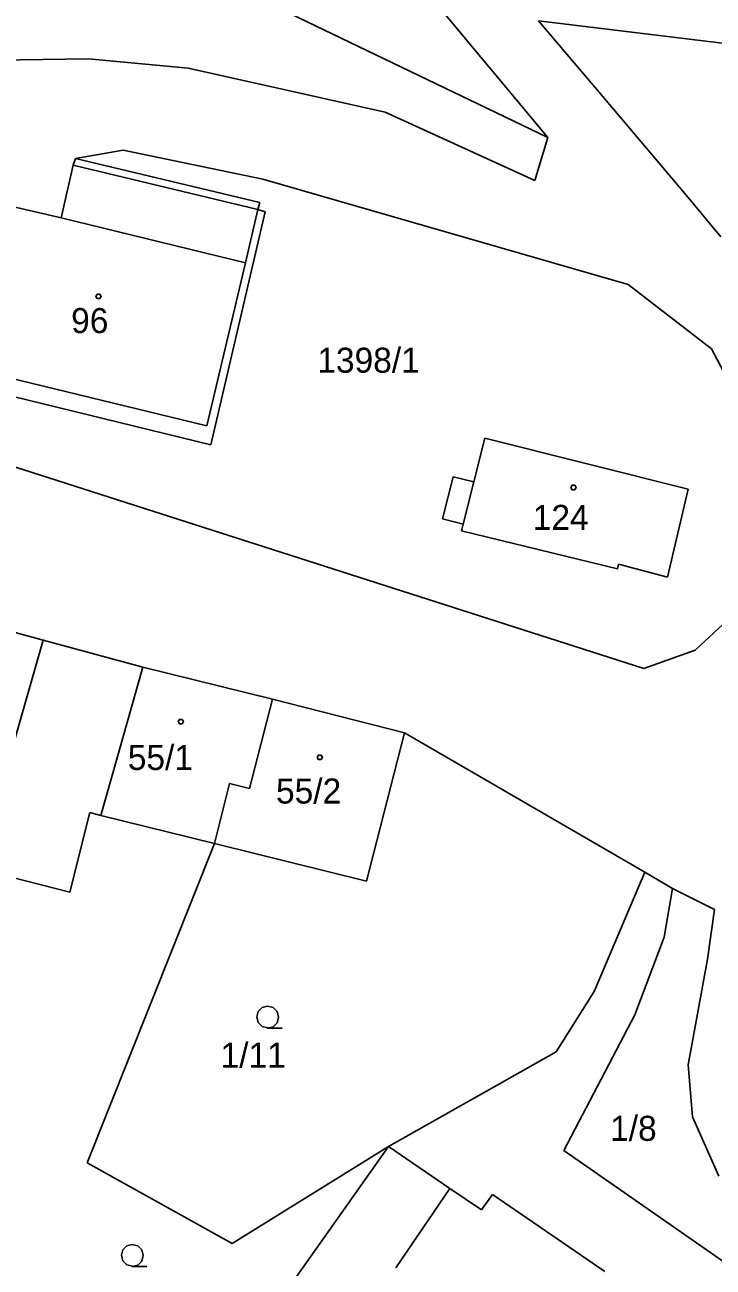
# Model space of a CAD drawing. Extents: x -852001 to -842497, y -1063614 to -1052182.
# Drawn here: x -849296.3 to -849249.6, y -1056339.7 to -1056255.4 of the extents above; entities that cross this region are included whole.
import ezdxf

# ---------------------------------------------------------------- set-up
doc = ezdxf.new("R2010")
doc.units = 0
for name, color, linetype in [('Default', 7, 'Continuous'), ('KN_HRANICE', 7, 'Continuous'), ('KN_KULTURY', 7, 'Continuous'), ('KN_PARCELY', 7, 'Continuous'), ('KN_SLUCKY', 7, 'Continuous')]:
    doc.layers.add(name, color=color, linetype=linetype)

# ---------------------------------------------------------------- blocks, each defined once
blk = doc.blocks.new('304')
at = {"layer": 'Default'}
blk.add_lwpolyline([(0, 0), (-0.38, 0.1), (-0.65, 0.37), (-0.75, 0.74), (-0.65, 1.11), (-0.38, 1.38), (-0.01, 1.48), (0.36, 1.38), (0.63, 1.11), (0.73, 0.73), (0.63, 0.35), (0.36, 0.08), (-0.02, -0.02), (0.98, -0.02)], dxfattribs=at)
blk = doc.blocks.new('402')
at = {"layer": 'Default'}
blk.add_lwpolyline([(0.09, 0.15), (0.18, 0), (0.09, -0.15), (-0.09, -0.15), (-0.18, 0), (-0.09, 0.15), (0.09, 0.15)], dxfattribs=at)

msp = doc.modelspace()

# ---------------------------------------------------------------- linework, layer by layer
at = {"layer": 'KN_HRANICE'}
for p, q in [((-849279.99, -1056240.09), (-849260.83, -1056263.03)), ((-849279.99, -1056240.09), (-849260.83, -1056263.03)), ((-849281.15, -1056253.26), (-849260.83, -1056263.03)), ((-849281.15, -1056253.26), (-849260.83, -1056263.03)), ((-849261.46, -1056255.12), (-849257.13, -1056260.24)), ((-849261.46, -1056255.12), (-849225.25, -1056259.54)), ((-849261.46, -1056255.12), (-849257.13, -1056260.24)), ((-849261.46, -1056255.12), (-849225.25, -1056259.54)), ((-849298.81, -1056257.8), (-849292.01, -1056257.69)), ((-849298.81, -1056257.8), (-849292.01, -1056257.69)), ((-849292.01, -1056257.69), (-849285.23, -1056258.34)), ((-849292.01, -1056257.69), (-849285.23, -1056258.34)), ((-849285.23, -1056258.34), (-849271.88, -1056261.33)), ((-849285.23, -1056258.34), (-849271.88, -1056261.33)), ((-849257.13, -1056260.24), (-849251.43, -1056266.98)), ((-849257.13, -1056260.24), (-849251.43, -1056266.98)), ((-849271.88, -1056261.33), (-849261.72, -1056265.96)), ((-849271.88, -1056261.33), (-849261.72, -1056265.96)), ((-849261.72, -1056265.96), (-849260.83, -1056263.03)), ((-849261.72, -1056265.96), (-849260.83, -1056263.03)), ((-849292.89, -1056264.47), (-849293.05, -1056264.93)), ((-849292.89, -1056264.47), (-849293.05, -1056264.93)), ((-849292.89, -1056264.47), (-849289.64, -1056263.9)), ((-849292.89, -1056264.47), (-849289.64, -1056263.9)), ((-849280.38, -1056267.45), (-849292.89, -1056264.47)), ((-849280.38, -1056267.45), (-849292.89, -1056264.47)), ((-849289.64, -1056263.9), (-849280.17, -1056265.87)), ((-849289.64, -1056263.9), (-849280.17, -1056265.87)), ((-849293.85, -1056268.49), (-849293.05, -1056264.93)), ((-849293.85, -1056268.49), (-849293.05, -1056264.93)), ((-849280.17, -1056265.87), (-849255.38, -1056273.01)), ((-849280.17, -1056265.87), (-849255.38, -1056273.01)), ((-849251.43, -1056266.98), (-849249.09, -1056269.78)), ((-849251.43, -1056266.98), (-849249.09, -1056269.78)), ((-849297.86, -1056267.56), (-849293.85, -1056268.49)), ((-849297.86, -1056267.56), (-849293.85, -1056268.49)), ((-849280.52, -1056267.92), (-849280.38, -1056267.45)), ((-849280.52, -1056267.92), (-849280.38, -1056267.45)), ((-849283.7, -1056283.9), (-849280.01, -1056268.08)), ((-849283.7, -1056283.9), (-849280.01, -1056268.08)), ((-849280.01, -1056268.08), (-849280.52, -1056267.92)), ((-849280.01, -1056268.08), (-849280.52, -1056267.92)), ((-849255.38, -1056273.01), (-849249.72, -1056277.39)), ((-849255.38, -1056273.01), (-849249.72, -1056277.39)), ((-849254.33, -1056299.1), (-849321.06, -1056277.69)), ((-849254.33, -1056299.1), (-849321.06, -1056277.69)), ((-849249.72, -1056277.39), (-849246.35, -1056283.83)), ((-849249.72, -1056277.39), (-849246.35, -1056283.83)), ((-849307.26, -1056278.16), (-849283.7, -1056283.9)), ((-849307.26, -1056278.16), (-849283.7, -1056283.9)), ((-849265.86, -1056286.42), (-849265.11, -1056283.46)), ((-849265.86, -1056286.42), (-849265.11, -1056283.46)), ((-849265.11, -1056283.46), (-849251.31, -1056286.91)), ((-849265.11, -1056283.46), (-849251.31, -1056286.91)), ((-849267.99, -1056288.94), (-849267.27, -1056286.07)), ((-849267.99, -1056288.94), (-849267.27, -1056286.07)), ((-849267.27, -1056286.07), (-849265.86, -1056286.42)), ((-849267.27, -1056286.07), (-849265.86, -1056286.42)), ((-849252.72, -1056292.88), (-849251.31, -1056286.91)), ((-849252.72, -1056292.88), (-849251.31, -1056286.91)), ((-849266.58, -1056289.3), (-849267.99, -1056288.94)), ((-849266.58, -1056289.3), (-849267.99, -1056288.94)), ((-849266.69, -1056289.75), (-849266.58, -1056289.3)), ((-849266.69, -1056289.75), (-849266.58, -1056289.3)), ((-849266.69, -1056289.75), (-849256.11, -1056292.32)), ((-849266.69, -1056289.75), (-849256.11, -1056292.32)), ((-849256.11, -1056292.32), (-849256.03, -1056292)), ((-849256.11, -1056292.32), (-849256.03, -1056292)), ((-849256.03, -1056292), (-849252.72, -1056292.88)), ((-849256.03, -1056292), (-849252.72, -1056292.88)), ((-849247.6, -1056294.83), (-849250.85, -1056297.85)), ((-849247.6, -1056294.83), (-849250.85, -1056297.85)), ((-849295.08, -1056297.16), (-849299.89, -1056295.86)), ((-849295.08, -1056297.16), (-849299.89, -1056295.86)), ((-849288.31, -1056299), (-849295.08, -1056297.16)), ((-849288.31, -1056299), (-849295.08, -1056297.16)), ((-849250.85, -1056297.85), (-849254.33, -1056299.1)), ((-849250.85, -1056297.85), (-849254.33, -1056299.1)), ((-849291.17, -1056309.06), (-849288.31, -1056299)), ((-849291.17, -1056309.06), (-849288.31, -1056299)), ((-849288.31, -1056299), (-849279.52, -1056301.18)), ((-849288.31, -1056299), (-849279.52, -1056301.18)), ((-849281.07, -1056307.24), (-849279.52, -1056301.18)), ((-849281.07, -1056307.24), (-849279.52, -1056301.18)), ((-849279.52, -1056301.18), (-849270.57, -1056303.47)), ((-849279.52, -1056301.18), (-849270.57, -1056303.47)), ((-849270.57, -1056303.47), (-849273.15, -1056313.52)), ((-849270.57, -1056303.47), (-849273.15, -1056313.52)), ((-849270.57, -1056303.47), (-849254.26, -1056312.92)), ((-849270.57, -1056303.47), (-849254.26, -1056312.92)), ((-849283.45, -1056310.97), (-849282.44, -1056306.89)), ((-849283.45, -1056310.97), (-849282.44, -1056306.89)), ((-849282.44, -1056306.89), (-849281.07, -1056307.24)), ((-849282.44, -1056306.89), (-849281.07, -1056307.24)), ((-849293.26, -1056314.27), (-849291.9, -1056308.87)), ((-849293.26, -1056314.27), (-849291.9, -1056308.87)), ((-849291.9, -1056308.87), (-849291.17, -1056309.06)), ((-849291.9, -1056308.87), (-849291.17, -1056309.06)), ((-849283.45, -1056310.97), (-849291.17, -1056309.06)), ((-849283.45, -1056310.97), (-849291.17, -1056309.06)), ((-849310.53, -1056309.9), (-849293.26, -1056314.27)), ((-849310.53, -1056309.9), (-849293.26, -1056314.27)), ((-849292.1, -1056332.65), (-849283.45, -1056310.97)), ((-849292.1, -1056332.65), (-849283.45, -1056310.97)), ((-849273.15, -1056313.52), (-849283.45, -1056310.97)), ((-849273.15, -1056313.52), (-849283.45, -1056310.97)), ((-849254.26, -1056312.92), (-849257.7, -1056321.02)), ((-849254.26, -1056312.92), (-849257.7, -1056321.02)), ((-849254.26, -1056312.92), (-849252.37, -1056314.02)), ((-849254.26, -1056312.92), (-849252.37, -1056314.02)), ((-849252.95, -1056317.34), (-849252.37, -1056314.02)), ((-849252.95, -1056317.34), (-849252.37, -1056314.02)), ((-849252.37, -1056314.02), (-849249.52, -1056315.45)), ((-849252.37, -1056314.02), (-849249.52, -1056315.45)), ((-849249.52, -1056315.45), (-849250, -1056318.83)), ((-849249.52, -1056315.45), (-849250, -1056318.83)), ((-849254.93, -1056322.6), (-849252.95, -1056317.34)), ((-849254.93, -1056322.6), (-849252.95, -1056317.34)), ((-849250, -1056318.83), (-849251.32, -1056325.99)), ((-849250, -1056318.83), (-849251.32, -1056325.99)), ((-849257.7, -1056321.02), (-849260.26, -1056325.11)), ((-849257.7, -1056321.02), (-849260.26, -1056325.11)), ((-849259.75, -1056331.81), (-849254.93, -1056322.6)), ((-849259.75, -1056331.81), (-849254.93, -1056322.6)), ((-849260.26, -1056325.11), (-849271.64, -1056331.55)), ((-849260.26, -1056325.11), (-849271.64, -1056331.55)), ((-849251.32, -1056325.99), (-849251.01, -1056329.53)), ((-849251.32, -1056325.99), (-849251.01, -1056329.53)), ((-849251.01, -1056329.53), (-849249.23, -1056333.55)), ((-849251.01, -1056329.53), (-849249.23, -1056333.55)), ((-849291.34, -1056359.34), (-849271.64, -1056331.55)), ((-849291.34, -1056359.34), (-849271.64, -1056331.55)), ((-849271.64, -1056331.55), (-849282.25, -1056338.14)), ((-849271.64, -1056331.55), (-849282.25, -1056338.14)), ((-849271.64, -1056331.55), (-849267.48, -1056334.39)), ((-849271.64, -1056331.55), (-849267.48, -1056334.39)), ((-849244.73, -1056342.28), (-849259.75, -1056331.81)), ((-849244.73, -1056342.28), (-849259.75, -1056331.81)), ((-849282.25, -1056338.14), (-849292.1, -1056332.65)), ((-849282.25, -1056338.14), (-849292.1, -1056332.65)), ((-849267.48, -1056334.39), (-849271.16, -1056339.78)), ((-849267.48, -1056334.39), (-849271.16, -1056339.78)), ((-849265.33, -1056335.85), (-849267.48, -1056334.39)), ((-849265.33, -1056335.85), (-849267.48, -1056334.39)), ((-849264.6, -1056334.81), (-849265.33, -1056335.85)), ((-849264.6, -1056334.81), (-849265.33, -1056335.85)), ((-849264.6, -1056334.81), (-849256.96, -1056340.03)), ((-849264.6, -1056334.81), (-849256.96, -1056340.03))]:
    msp.add_line(p, q, dxfattribs=at)
at = {"layer": 'KN_SLUCKY'}
for p, q in [((-849293.05, -1056264.93), (-849280.52, -1056267.92)), ((-849293.05, -1056264.93), (-849280.52, -1056267.92)), ((-849293.85, -1056268.49), (-849281.34, -1056271.54)), ((-849293.85, -1056268.49), (-849281.34, -1056271.54)), ((-849280.52, -1056267.92), (-849281.34, -1056271.54)), ((-849280.52, -1056267.92), (-849281.34, -1056271.54)), ((-849281.34, -1056271.54), (-849283.98, -1056282.62)), ((-849281.34, -1056271.54), (-849283.98, -1056282.62)), ((-849283.98, -1056282.62), (-849305.79, -1056277.31)), ((-849283.98, -1056282.62), (-849305.79, -1056277.31)), ((-849265.86, -1056286.42), (-849266.58, -1056289.3)), ((-849265.86, -1056286.42), (-849266.58, -1056289.3)), ((-849295.08, -1056297.16), (-849297.98, -1056307.31)), ((-849295.08, -1056297.16), (-849297.98, -1056307.31))]:
    msp.add_line(p, q, dxfattribs=at)

# ---------------------------------------------------------------- block references
at = {"layer": 'KN_KULTURY'}
for name, p in [('402', (-849291.32, -1056273.83)), ('402', (-849291.32, -1056273.83)), ('402', (-849259.1, -1056286.8)), ('402', (-849259.1, -1056286.8)), ('402', (-849285.74, -1056302.7)), ('402', (-849285.74, -1056302.7)), ('402', (-849276.31, -1056305.12)), ('402', (-849276.31, -1056305.12)), ('304', (-849279.84, -1056323.49)), ('304', (-849279.84, -1056323.49)), ('304', (-849289.02, -1056339.67)), ('304', (-849289.02, -1056339.67))]:
    msp.add_blockref(name, p, dxfattribs=at)

# ---------------------------------------------------------------- texts
at = {"layer": 'KN_PARCELY'}
for s, p in [('96', (-849293.179, -1056276.32)), ('96', (-849293.179, -1056276.32)), ('1398/1', (-849276.477, -1056279.01)), ('1398/1', (-849276.477, -1056279.01)), ('124', (-849261.86, -1056289.68)), ('124', (-849261.86, -1056289.68)), ('55/1', (-849289.336, -1056305.98)), ('55/1', (-849289.336, -1056305.98)), ('55/2', (-849279.279, -1056308.26)), ('55/2', (-849279.279, -1056308.26)), ('1/11', (-849283.038, -1056326.19)), ('1/11', (-849283.038, -1056326.19)), ('1/8', (-849256.611, -1056331.16)), ('1/8', (-849256.611, -1056331.16))]:
    msp.add_text(s, height=1.7, dxfattribs=at).set_placement(p)

doc.saveas('drawing.dxf')
